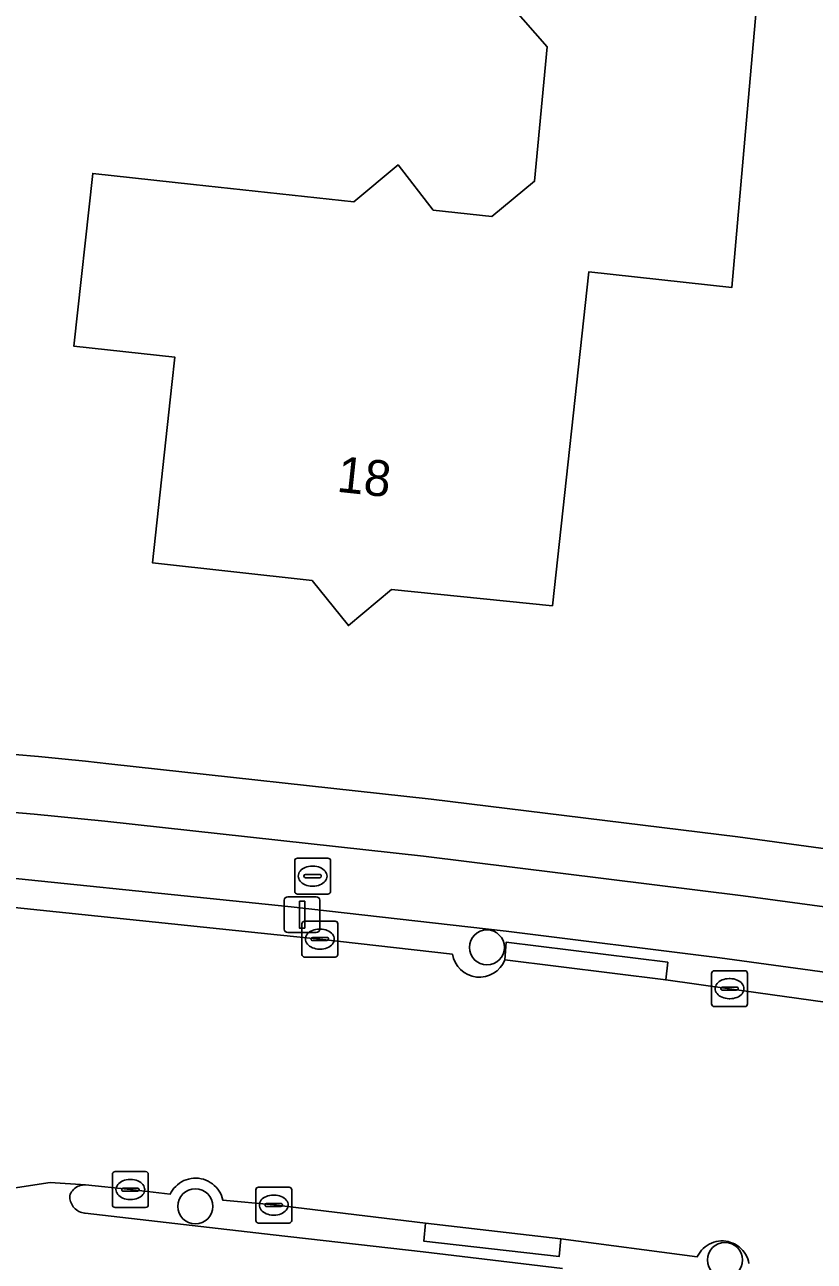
# Model space of a CAD drawing. Extents: x 157320 to 158835, y 386650 to 388491.
# Drawn here: x 158253.24 to 158275.25, y 387814.47 to 387848.93 of the extents above; entities that cross this region are included whole.
import ezdxf

# ---------------------------------------------------------------- set-up
doc = ezdxf.new("R2010")
doc.units = 0
for name, color, linetype in [('IMGEO_Berm_gesloten', 7, 'Continuous'), ('IMGEO_Berm_open', 7, 'Continuous'), ('IMGEO_Boom', 7, 'Continuous'), ('IMGEO_Erf', 7, 'Continuous'), ('IMGEO_Fietspad_open', 7, 'Continuous'), ('IMGEO_Kolk', 7, 'Continuous'), ('IMGEO_Lichtmast', 7, 'Continuous'), ('IMGEO_Pand', 7, 'Continuous'), ('IMGEO_Pand_nummerreeks', 7, 'Continuous'), ('IMGEO_Rijbaan_lokaal_open', 7, 'Continuous'), ('IMGEO_Rioolput', 7, 'Continuous'), ('IMGEO_Voetpad_open', 7, 'Continuous')]:
    doc.layers.add(name, color=color, linetype=linetype)

msp = doc.modelspace()

# ---------------------------------------------------------------- linework, layer by layer
at = {"layer": 'IMGEO_Berm_gesloten'}
for points in [[(158266.664, 387823.361), (158266.624, 387822.868), (158271.112, 387822.31), (158271.169, 387822.802)], [(158268.186, 387815.095), (158264.42, 387815.531), (158264.368, 387815.035), (158268.139, 387814.599)]]:
    msp.add_lwpolyline(points, close=True, dxfattribs=at)
at = {"layer": 'IMGEO_Berm_open'}
for points in [[(158260.674, 387824.35), (158250.362, 387825.409), (158246.6, 387825.71), (158246.542, 387824.91), (158250.276, 387824.605), (158260.281, 387823.572), (158261.472, 387823.449), (158265.171, 387823.028)], [(158287.177, 387820.896), (158279.213, 387822.023), (158272.624, 387822.923), (158266.667, 387823.669), (158260.674, 387824.35)], [(158266.624, 387822.868), (158266.664, 387823.361), (158271.169, 387822.802), (158271.112, 387822.31), (158272.892, 387822.067), (158279.417, 387821.154)], [(158273.432, 387814.41), (158273.417, 387814.476), (158273.396, 387814.541), (158273.369, 387814.604), (158273.337, 387814.664), (158273.3, 387814.721), (158273.257, 387814.774), (158273.21, 387814.824), (158273.159, 387814.869), (158273.104, 387814.909), (158273.046, 387814.944), (158272.984, 387814.974), (158272.921, 387814.998), (158272.855, 387815.017), (158272.788, 387815.029), (158272.72, 387815.036), (158272.652, 387815.036), (158272.584, 387815.03), (158272.517, 387815.018), (158272.451, 387815.001), (158272.387, 387814.977), (158272.326, 387814.948), (158272.267, 387814.913), (158272.211, 387814.874), (158272.16, 387814.829), (158272.112, 387814.78), (158272.069, 387814.728), (158272.031, 387814.671), (158271.998, 387814.611), (158271.992, 387814.598), (158268.186, 387815.095), (158268.139, 387814.599), (158264.368, 387815.035), (158264.42, 387815.531), (158260.187, 387816.039), (158258.769, 387816.169), (158258.751, 387816.237), (158258.728, 387816.302), (158258.698, 387816.366), (158258.663, 387816.426), (158258.623, 387816.484), (158258.578, 387816.537), (158258.528, 387816.586), (158258.475, 387816.63), (158258.417, 387816.67), (158258.356, 387816.704), (158258.292, 387816.733), (158258.226, 387816.755), (158258.158, 387816.772), (158258.089, 387816.783), (158258.019, 387816.787), (158257.95, 387816.786), (158257.88, 387816.777), (158257.812, 387816.763), (158257.745, 387816.743), (158257.68, 387816.717), (158257.618, 387816.685), (158257.559, 387816.648), (158257.503, 387816.605), (158257.452, 387816.558), (158257.404, 387816.506), (158257.362, 387816.451), (158257.325, 387816.392), (158257.3, 387816.344), (158256.189, 387816.47), (158254.938, 387816.601), (158254.897, 387816.6), (158254.855, 387816.596), (158254.815, 387816.588), (158254.775, 387816.576), (158254.736, 387816.561), (158254.699, 387816.542), (158254.664, 387816.52), (158254.631, 387816.495), (158254.6, 387816.468), (158254.572, 387816.437), (158254.547, 387816.404), (158254.525, 387816.369), (158254.508, 387816.338), (158254.504, 387816.297), (158254.503, 387816.256), (158254.506, 387816.215), (158254.513, 387816.174), (158254.524, 387816.134), (158254.538, 387816.095), (158254.555, 387816.058), (158254.576, 387816.022), (158254.599, 387815.988), (158254.626, 387815.957), (158254.655, 387815.928), (158254.687, 387815.901), (158254.721, 387815.878), (158254.757, 387815.858), (158254.795, 387815.841), (158254.834, 387815.828), (158254.874, 387815.818), (158254.915, 387815.812), (158254.932, 387815.81), (158260.169, 387815.206), (158264.354, 387814.733), (158268.239, 387814.269)]]:
    msp.add_lwpolyline(points, dxfattribs=at)
msp.add_arc((158265.919, 387823.145), 0.757, 188.8585, 338.5737, dxfattribs=at)
at = {"layer": 'IMGEO_Boom'}
for centre in [(158266.127, 387823.217), (158258.001, 387816.001), (158272.763, 387814.508)]:
    msp.add_circle(centre, 0.489, dxfattribs=at)
at = {"layer": 'IMGEO_Erf'}
for points in [[(158273.97, 387853.128), (158273.366, 387846.268), (158272.956, 387841.61), (158268.966, 387842.044), (158267.953, 387832.739), (158263.467, 387833.195), (158262.265, 387832.187), (158261.254, 387833.442), (158256.806, 387833.933), (158257.347, 387838.904), (158257.429, 387839.663), (158254.617, 387839.969), (158255.141, 387844.787), (158257.953, 387844.481), (158262.421, 387843.999), (158263.651, 387845.023), (158264.634, 387843.763), (158266.261, 387843.589), (158267.458, 387844.568), (158267.809, 387848.315), (158266.806, 387849.462)], [(158255.592, 387828.338), (158264.577, 387827.353), (158273.123, 387826.299), (158279.65, 387825.408), (158287.559, 387824.29)]]:
    msp.add_lwpolyline(points, dxfattribs=at)
msp.add_arc((158212.055, 387401.976), 428.579, 84.16959, 86.98543, dxfattribs=at)
at = {"layer": 'IMGEO_Fietspad_open'}
for points in [[(158184.235, 387828.222), (158192.966, 387828.002), (158213.302, 387827.499), (158220.226, 387827.278), (158224.014, 387827.114), (158230.34, 387826.792), (158241.487, 387826.109), (158243.977, 387825.922), (158246.6, 387825.71), (158250.362, 387825.409), (158260.674, 387824.35), (158266.667, 387823.669), (158272.624, 387822.923), (158279.213, 387822.023), (158287.177, 387820.896)], [(158289.566, 387822.328), (158279.241, 387823.851), (158273.275, 387824.653), (158264.357, 387825.762), (158255.478, 387826.735)], [(158268.239, 387814.269), (158264.354, 387814.733), (158260.169, 387815.206), (158254.932, 387815.81), (158254.915, 387815.812), (158254.874, 387815.818), (158254.834, 387815.828), (158254.795, 387815.841), (158254.757, 387815.858), (158254.721, 387815.878), (158254.687, 387815.901), (158254.655, 387815.928), (158254.626, 387815.957), (158254.599, 387815.988), (158254.576, 387816.022), (158254.555, 387816.058), (158254.538, 387816.095), (158254.524, 387816.134), (158254.513, 387816.174), (158254.506, 387816.215), (158254.503, 387816.256), (158254.504, 387816.297), (158254.508, 387816.338), (158254.525, 387816.369), (158254.547, 387816.404), (158254.572, 387816.437), (158254.6, 387816.468), (158254.631, 387816.495), (158254.664, 387816.52), (158254.699, 387816.542), (158254.736, 387816.561), (158254.775, 387816.576), (158254.815, 387816.588), (158254.855, 387816.596), (158254.897, 387816.6), (158254.938, 387816.601), (158253.958, 387816.664), (158252.127, 387816.386)]]:
    msp.add_lwpolyline(points, dxfattribs=at)
msp.add_arc((158209.222, 387362.997), 466.039, 84.30379, 86.89713, dxfattribs=at)
at = {"layer": 'IMGEO_Kolk'}
for p, q in [((158260.971, 387823.024), (158260.971, 387823.876)), ((158261.046, 387823.95), (158261.898, 387823.95)), ((158261.972, 387823.876), (158261.972, 387823.024)), ((158261.23, 387823.444), (158261.23, 387823.456)), ((158261.668, 387823.407), (158261.27, 387823.407)), ((158261.273, 387823.493), (158261.671, 387823.493)), ((158261.459, 387823.73), (158261.484, 387823.73)), ((158261.714, 387823.456), (158261.714, 387823.444)), ((158261.482, 387823.17), (158261.457, 387823.17)), ((158261.898, 387822.95), (158261.046, 387822.95)), ((158272.391, 387821.642), (158272.391, 387822.494)), ((158272.466, 387822.568), (158273.318, 387822.568)), ((158273.392, 387822.494), (158273.392, 387821.642)), ((158272.65, 387822.062), (158272.65, 387822.074)), ((158273.088, 387822.025), (158272.69, 387822.025)), ((158272.693, 387822.111), (158273.091, 387822.111)), ((158272.879, 387822.348), (158272.904, 387822.348)), ((158273.134, 387822.074), (158273.134, 387822.062)), ((158272.902, 387821.788), (158272.877, 387821.788)), ((158273.318, 387821.568), (158272.466, 387821.568)), ((158255.688, 387816.043), (158255.688, 387816.895)), ((158255.763, 387816.969), (158256.615, 387816.969)), ((158256.689, 387816.895), (158256.689, 387816.043)), ((158255.99, 387816.512), (158256.388, 387816.512)), ((158256.176, 387816.749), (158256.201, 387816.749)), ((158259.76, 387816.537), (158260.612, 387816.537)), ((158255.947, 387816.463), (158255.947, 387816.475)), ((158256.385, 387816.426), (158255.987, 387816.426)), ((158256.199, 387816.189), (158256.174, 387816.189)), ((158256.431, 387816.475), (158256.431, 387816.463)), ((158259.685, 387815.611), (158259.685, 387816.463)), ((158260.173, 387816.317), (158260.198, 387816.317)), ((158260.686, 387816.463), (158260.686, 387815.611)), ((158256.615, 387815.969), (158255.763, 387815.969)), ((158259.944, 387816.031), (158259.944, 387816.043)), ((158260.382, 387815.994), (158259.984, 387815.994)), ((158259.987, 387816.08), (158260.385, 387816.08)), ((158260.428, 387816.043), (158260.428, 387816.031)), ((158260.612, 387815.537), (158259.76, 387815.537)), ((158260.196, 387815.757), (158260.171, 387815.757))]:
    msp.add_line(p, q, dxfattribs=at)
for points in [[(158260.971, 387823.024), (158260.971, 387823.876)], [(158261.046, 387823.95), (158261.898, 387823.95)], [(158261.972, 387823.876), (158261.972, 387823.024)], [(158261.898, 387822.95), (158261.046, 387822.95)], [(158272.391, 387821.642), (158272.391, 387822.494)], [(158272.466, 387822.568), (158273.318, 387822.568)], [(158273.392, 387822.494), (158273.392, 387821.642)], [(158273.318, 387821.568), (158272.466, 387821.568)], [(158255.688, 387816.043), (158255.688, 387816.895)], [(158255.763, 387816.969), (158256.615, 387816.969)], [(158256.689, 387816.895), (158256.689, 387816.043)], [(158259.76, 387816.537), (158260.612, 387816.537)], [(158259.685, 387815.611), (158259.685, 387816.463)], [(158260.686, 387816.463), (158260.686, 387815.611)], [(158256.615, 387815.969), (158255.763, 387815.969)], [(158260.612, 387815.537), (158259.76, 387815.537)]]:
    msp.add_lwpolyline(points, dxfattribs=at)
for centre, radius, start, end in [((158261.048, 387823.874), 0.0765, 91.552, 178.448), ((158261.048, 387823.874), 0.0765, 91.552, 178.448), ((158261.896, 387823.874), 0.0765, 1.552, 88.448), ((158261.896, 387823.874), 0.0765, 1.552, 88.448), ((158261.27, 387823.453), 0.0403, 85.8775, 175.7526), ((158261.267, 387823.443), 0.0366, 178.938, 274.7102), ((158261.671, 387823.45), 0.043, 264.8664, 352.4533), ((158261.675, 387823.455), 0.0386, 1.7309, 96.639), ((158261.048, 387823.026), 0.0765, 181.552, 268.448), ((158261.048, 387823.026), 0.0765, 181.552, 268.448), ((158261.896, 387823.026), 0.0765, 271.552, 358.448), ((158261.896, 387823.026), 0.0765, 271.552, 358.448), ((158272.468, 387822.492), 0.0765, 91.552, 178.448), ((158272.468, 387822.492), 0.0765, 91.552, 178.448), ((158273.316, 387822.492), 0.0765, 1.552, 88.448), ((158273.316, 387822.492), 0.0765, 1.552, 88.448), ((158272.69, 387822.071), 0.0403, 85.8775, 175.7526), ((158272.687, 387822.061), 0.0366, 178.938, 274.7102), ((158273.091, 387822.068), 0.043, 264.8664, 352.4533), ((158273.095, 387822.073), 0.0386, 1.7309, 96.639), ((158272.468, 387821.644), 0.0765, 181.552, 268.448), ((158272.468, 387821.644), 0.0765, 181.552, 268.448), ((158273.316, 387821.644), 0.0765, 271.552, 358.448), ((158273.316, 387821.644), 0.0765, 271.552, 358.448), ((158255.765, 387816.893), 0.0765, 91.552, 178.448), ((158255.765, 387816.893), 0.0765, 91.552, 178.448), ((158256.613, 387816.893), 0.0765, 1.552, 88.448), ((158256.613, 387816.893), 0.0765, 1.552, 88.448), ((158255.987, 387816.472), 0.0403, 85.8775, 175.7526), ((158256.392, 387816.474), 0.0386, 1.7309, 96.639), ((158259.762, 387816.461), 0.0765, 91.552, 178.448), ((158259.762, 387816.461), 0.0765, 91.552, 178.448), ((158260.61, 387816.461), 0.0765, 1.552, 88.448), ((158260.61, 387816.461), 0.0765, 1.552, 88.448), ((158255.984, 387816.462), 0.0366, 178.938, 274.7102), ((158256.388, 387816.469), 0.043, 264.8664, 352.4533), ((158255.765, 387816.045), 0.0765, 181.552, 268.448), ((158255.765, 387816.045), 0.0765, 181.552, 268.448), ((158256.613, 387816.045), 0.0765, 271.552, 358.448), ((158256.613, 387816.045), 0.0765, 271.552, 358.448), ((158259.984, 387816.04), 0.0403, 85.8775, 175.7526), ((158259.981, 387816.03), 0.0366, 178.938, 274.7102), ((158260.385, 387816.037), 0.043, 264.8664, 352.4533), ((158260.389, 387816.042), 0.0386, 1.7309, 96.639), ((158259.762, 387815.613), 0.0765, 181.552, 268.448), ((158259.762, 387815.613), 0.0765, 181.552, 268.448), ((158260.61, 387815.613), 0.0765, 271.552, 358.448), ((158260.61, 387815.613), 0.0765, 271.552, 358.448)]:
    msp.add_arc(centre, radius, start, end, dxfattribs=at)
for centre, major_axis, ratio, start_param, end_param in [((158261.458, 387823.45), (-0.387, 0.002), 0.722429, 4.712389, 7.853982), ((158261.483, 387823.45), (-0.39, 0.002), 0.717154, 1.570796, 4.712389), ((158272.878, 387822.068), (-0.387, 0.002), 0.722429, 4.712389, 7.853982), ((158272.903, 387822.068), (-0.39, 0.002), 0.717154, 1.570796, 4.712389), ((158256.175, 387816.469), (-0.387, 0.002), 0.722429, 4.712389, 7.853982), ((158256.2, 387816.469), (-0.39, 0.002), 0.717154, 1.570796, 4.712389), ((158260.172, 387816.037), (-0.387, 0.002), 0.722429, 4.712389, 7.853982), ((158260.197, 387816.037), (-0.39, 0.002), 0.717154, 1.570796, 4.712389)]:
    msp.add_ellipse(centre, major_axis=major_axis, ratio=ratio, start_param=start_param, end_param=end_param, dxfattribs=at)
at = {"layer": 'IMGEO_Lichtmast'}
for p, q in [((158260.479, 387823.73), (158260.479, 387824.53)), ((158260.479, 387824.53), (158260.479, 387823.73)), ((158260.579, 387824.63), (158261.369, 387824.63)), ((158261.369, 387824.63), (158260.579, 387824.63)), ((158261.469, 387824.53), (158261.469, 387823.73)), ((158261.469, 387823.73), (158261.469, 387824.53)), ((158261.369, 387823.63), (158260.579, 387823.63)), ((158260.579, 387823.63), (158261.369, 387823.63))]:
    msp.add_line(p, q, dxfattribs=at)
msp.add_lwpolyline([(158260.899, 387824.505), (158261.049, 387824.505), (158261.049, 387823.755), (158260.899, 387823.755), (158260.899, 387824.505)], dxfattribs=at)
for centre, start, end in [((158260.579, 387824.53), 90, 180), ((158260.579, 387824.53), 90, 180), ((158261.369, 387824.53), 0, 90), ((158261.369, 387824.53), 360, 90), ((158260.579, 387823.73), 180, 270), ((158260.579, 387823.73), 180, 270), ((158261.369, 387823.73), 270, 0), ((158261.369, 387823.73), 270, 0)]:
    msp.add_arc(centre, 0.1, start, end, dxfattribs=at)
at = {"layer": 'IMGEO_Pand'}
msp.add_lwpolyline([(158266.806, 387849.462), (158267.809, 387848.315), (158267.458, 387844.568), (158266.261, 387843.589), (158264.634, 387843.763), (158263.651, 387845.023), (158262.421, 387843.999), (158257.953, 387844.481), (158255.141, 387844.787), (158254.617, 387839.969), (158257.429, 387839.663), (158257.347, 387838.904), (158256.806, 387833.933), (158261.254, 387833.442), (158262.265, 387832.187), (158263.467, 387833.195), (158267.953, 387832.739), (158268.966, 387842.044), (158272.956, 387841.61), (158273.366, 387846.268), (158273.97, 387853.128)], dxfattribs=at)
at = {"layer": 'IMGEO_Rijbaan_lokaal_open'}
for points in [[(158265.171, 387823.028), (158261.472, 387823.449), (158260.281, 387823.572), (158250.276, 387824.605)], [(158279.417, 387821.154), (158272.892, 387822.067), (158271.112, 387822.31), (158266.624, 387822.868)], [(158252.127, 387816.386), (158253.958, 387816.664), (158254.938, 387816.601), (158256.189, 387816.47), (158257.3, 387816.344), (158257.325, 387816.392), (158257.362, 387816.451), (158257.404, 387816.506), (158257.452, 387816.558), (158257.503, 387816.605), (158257.559, 387816.648), (158257.618, 387816.685), (158257.68, 387816.717), (158257.745, 387816.743), (158257.812, 387816.763), (158257.88, 387816.777), (158257.95, 387816.786), (158258.019, 387816.787), (158258.089, 387816.783), (158258.158, 387816.772), (158258.226, 387816.755), (158258.292, 387816.733), (158258.356, 387816.704), (158258.417, 387816.67), (158258.475, 387816.63), (158258.528, 387816.586), (158258.578, 387816.537), (158258.623, 387816.484), (158258.663, 387816.426), (158258.698, 387816.366), (158258.728, 387816.302), (158258.751, 387816.237), (158258.769, 387816.169), (158260.187, 387816.039), (158264.42, 387815.531), (158268.186, 387815.095), (158271.992, 387814.598), (158271.998, 387814.611), (158272.031, 387814.671), (158272.069, 387814.728), (158272.112, 387814.78), (158272.16, 387814.829), (158272.211, 387814.874), (158272.267, 387814.913), (158272.326, 387814.948), (158272.387, 387814.977), (158272.451, 387815.001), (158272.517, 387815.018), (158272.584, 387815.03), (158272.652, 387815.036), (158272.72, 387815.036), (158272.788, 387815.029), (158272.855, 387815.017), (158272.921, 387814.998), (158272.984, 387814.974), (158273.046, 387814.944), (158273.104, 387814.909), (158273.159, 387814.869), (158273.21, 387814.824), (158273.257, 387814.774), (158273.3, 387814.721), (158273.337, 387814.664), (158273.369, 387814.604), (158273.396, 387814.541), (158273.417, 387814.476), (158273.432, 387814.41)]]:
    msp.add_lwpolyline(points, dxfattribs=at)
msp.add_arc((158265.919, 387823.145), 0.757, 188.8585, 338.5737, dxfattribs=at)
at = {"layer": 'IMGEO_Rioolput'}
for p, q in [((158260.769, 387824.778), (158260.769, 387825.63)), ((158260.844, 387825.704), (158261.696, 387825.704)), ((158261.257, 387825.484), (158261.282, 387825.484)), ((158261.77, 387825.63), (158261.77, 387824.778)), ((158261.028, 387825.198), (158261.028, 387825.21)), ((158261.466, 387825.161), (158261.068, 387825.161)), ((158261.071, 387825.247), (158261.469, 387825.247)), ((158261.512, 387825.21), (158261.512, 387825.198)), ((158261.28, 387824.924), (158261.255, 387824.924)), ((158261.696, 387824.704), (158260.844, 387824.704))]:
    msp.add_line(p, q, dxfattribs=at)
for points in [[(158260.769, 387824.778), (158260.769, 387825.63)], [(158260.844, 387825.704), (158261.696, 387825.704)], [(158261.77, 387825.63), (158261.77, 387824.778)], [(158261.696, 387824.704), (158260.844, 387824.704)]]:
    msp.add_lwpolyline(points, dxfattribs=at)
for centre, radius, start, end in [((158260.846, 387825.628), 0.0765, 91.552, 178.448), ((158260.846, 387825.628), 0.0765, 91.552, 178.448), ((158261.694, 387825.628), 0.0765, 1.552, 88.448), ((158261.694, 387825.628), 0.0765, 1.552, 88.448), ((158261.068, 387825.207), 0.0403, 85.8775, 175.7526), ((158261.065, 387825.197), 0.0366, 178.938, 274.7102), ((158261.469, 387825.204), 0.043, 264.8664, 352.4533), ((158261.473, 387825.209), 0.0386, 1.7309, 96.639), ((158260.846, 387824.78), 0.0765, 181.552, 268.448), ((158260.846, 387824.78), 0.0765, 181.552, 268.448), ((158261.694, 387824.78), 0.0765, 271.552, 358.448), ((158261.694, 387824.78), 0.0765, 271.552, 358.448)]:
    msp.add_arc(centre, radius, start, end, dxfattribs=at)
for centre, major_axis, ratio, start_param, end_param in [((158261.256, 387825.204), (-0.387, 0.002), 0.722429, 4.712389, 7.853982), ((158261.281, 387825.204), (-0.39, 0.002), 0.717154, 1.570796, 4.712389)]:
    msp.add_ellipse(centre, major_axis=major_axis, ratio=ratio, start_param=start_param, end_param=end_param, dxfattribs=at)
at = {"layer": 'IMGEO_Voetpad_open'}
for points in [[(158292.49, 387823.628), (158287.559, 387824.29), (158279.65, 387825.408), (158273.123, 387826.299), (158264.577, 387827.353), (158255.592, 387828.338)], [(158255.478, 387826.735), (158264.357, 387825.762), (158273.275, 387824.653), (158279.241, 387823.851), (158289.566, 387822.328)]]:
    msp.add_lwpolyline(points, dxfattribs=at)
for centre, radius, start, end in [((158212.055, 387401.976), 428.579, 84.16959, 86.98543), ((158209.222, 387362.997), 466.039, 84.30379, 86.89713)]:
    msp.add_arc(centre, radius, start, end, dxfattribs=at)

# ---------------------------------------------------------------- texts
at = {"layer": 'IMGEO_Pand_nummerreeks'}
msp.add_text('18', height=1, rotation=353.8861, dxfattribs=at).set_placement((158261.92, 387835.92))

doc.saveas('drawing.dxf')
